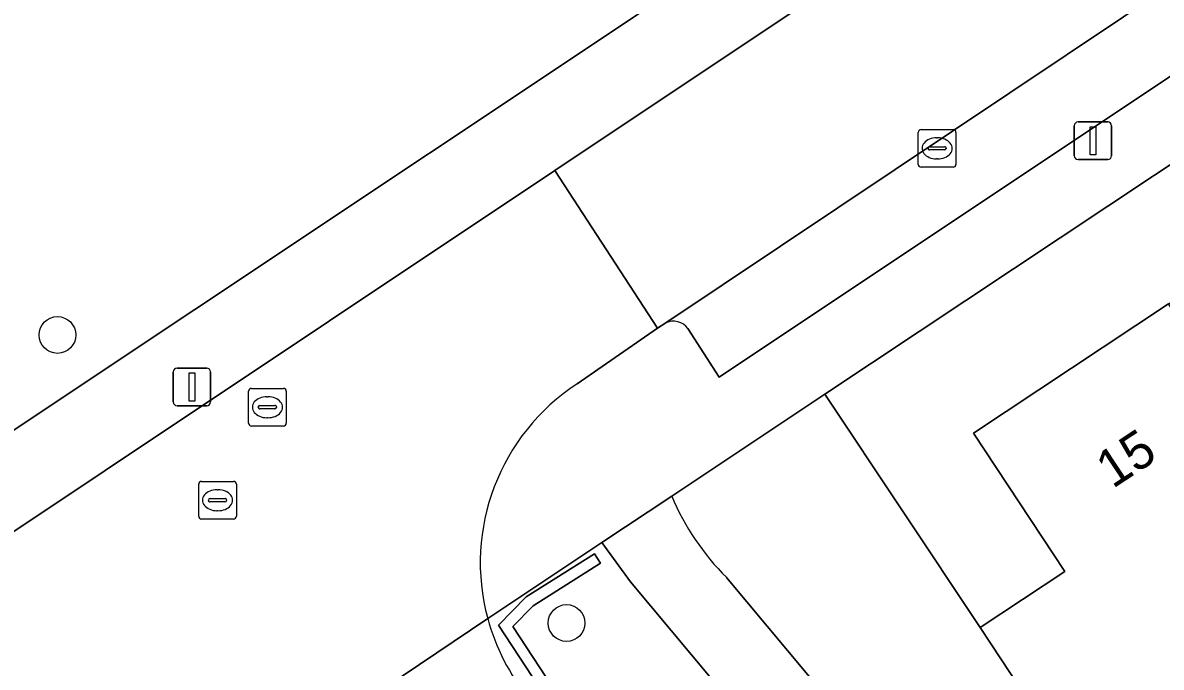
# Model space of a CAD drawing. Extents: x 158352 to 159489, y 383828 to 384603.
# Drawn here: x 158803.12 to 158833.39, y 384441.58 to 384458.72 of the extents above; entities that cross this region are included whole.
import ezdxf

# ---------------------------------------------------------------- set-up
doc = ezdxf.new("R2010")
doc.units = 0
for name, color, linetype in [('IMGEO_Boom', 7, 'Continuous'), ('IMGEO_Erf', 7, 'Continuous'), ('IMGEO_Groenvoorziening', 7, 'Continuous'), ('IMGEO_Haag', 7, 'Continuous'), ('IMGEO_Kolk', 7, 'Continuous'), ('IMGEO_Lichtmast', 7, 'Continuous'), ('IMGEO_Pand', 7, 'Continuous'), ('IMGEO_Pand_nummerreeks', 7, 'Continuous'), ('IMGEO_Parkeervlak_open', 7, 'Continuous'), ('IMGEO_Rijbaan_lokaal_open', 7, 'Continuous'), ('IMGEO_Rioolput', 7, 'Continuous'), ('IMGEO_Voetpad_gesloten', 7, 'Continuous'), ('IMGEO_Voetpad_open', 7, 'Continuous')]:
    doc.layers.add(name, color=color, linetype=linetype)

msp = doc.modelspace()

# ---------------------------------------------------------------- linework, layer by layer
at = {"layer": 'IMGEO_Boom'}
for centre in [(158804.046, 384450.417), (158817.584, 384442.755)]:
    msp.add_circle(centre, 0.489, dxfattribs=at)
at = {"layer": 'IMGEO_Erf'}
msp.add_lwpolyline([(158865.767, 384476.314), (158824.454, 384448.838), (158828.581, 384442.633), (158830.834, 384444.121), (158828.404, 384447.801), (158833.585, 384451.247), (158838.609, 384454.589), (158843.054, 384457.545), (158848.053, 384460.87), (158853.047, 384464.192)], dxfattribs=at)
at = {"layer": 'IMGEO_Groenvoorziening'}
for points in [[(158756.032, 384416.448), (158759.672, 384418.896), (158801.455, 384446.936), (158826.388, 384463.558), (158848.997, 384478.808), (158860.431, 384486.52)], [(158828.581, 384442.633), (158824.454, 384448.838), (158820.38, 384446.128)], [(158823.115, 384439.267), (158819.282, 384443.847), (158818.522, 384444.893), (158815.486, 384442.875)], [(158821.84, 384443.965), (158824.539, 384440.728)], [(158827.42, 384436.747), (158831.021, 384438.936), (158828.581, 384442.633)]]:
    msp.add_lwpolyline(points, dxfattribs=at)
for points in [[(158833.075, 384416.852), (158816.154, 384442.66), (158816.698, 384443.214), (158818.49, 384444.343), (158818.33, 384444.597), (158816.508, 384443.449), (158815.771, 384442.698), (158832.824, 384416.688)], [(158832.824, 384416.688), (158815.771, 384442.698), (158816.508, 384443.449), (158818.33, 384444.597), (158818.49, 384444.343), (158816.698, 384443.214), (158816.154, 384442.66), (158833.075, 384416.852)]]:
    msp.add_lwpolyline(points, close=True, dxfattribs=at)
for centre, radius, start, end in [((158826.516, 384448.695), 6.651, 202.7049, 225.3329), ((158820.98, 384444.365), 5.692, 195.1703, 219.3158)]:
    msp.add_arc(centre, radius, start, end, dxfattribs=at)
at = {"layer": 'IMGEO_Haag'}
msp.add_lwpolyline([(158833.075, 384416.852), (158816.154, 384442.66), (158816.698, 384443.214), (158818.49, 384444.343), (158818.33, 384444.597), (158816.508, 384443.449), (158815.771, 384442.698), (158832.824, 384416.688)], close=True, dxfattribs=at)
at = {"layer": 'IMGEO_Kolk'}
for p, q in [((158826.935, 384454.955), (158826.935, 384455.807)), ((158827.01, 384455.881), (158827.862, 384455.881)), ((158827.423, 384455.661), (158827.448, 384455.661)), ((158827.936, 384455.807), (158827.936, 384454.955)), ((158827.194, 384455.375), (158827.194, 384455.387)), ((158827.632, 384455.338), (158827.234, 384455.338)), ((158827.237, 384455.424), (158827.635, 384455.424)), ((158827.678, 384455.387), (158827.678, 384455.375)), ((158827.446, 384455.101), (158827.421, 384455.101)), ((158827.862, 384454.881), (158827.01, 384454.881))]:
    msp.add_line(p, q, dxfattribs=at)
for points in [[(158826.935, 384454.955), (158826.935, 384455.807)], [(158827.01, 384455.881), (158827.862, 384455.881)], [(158827.936, 384455.807), (158827.936, 384454.955)], [(158827.862, 384454.881), (158827.01, 384454.881)]]:
    msp.add_lwpolyline(points, dxfattribs=at)
for centre, radius, start, end in [((158827.012, 384455.805), 0.0765, 91.552, 178.448), ((158827.012, 384455.805), 0.0765, 91.552, 178.448), ((158827.86, 384455.805), 0.0765, 1.552, 88.448), ((158827.86, 384455.805), 0.0765, 1.552, 88.448), ((158827.234, 384455.384), 0.0403, 85.8775, 175.7526), ((158827.231, 384455.374), 0.0366, 178.938, 274.7102), ((158827.635, 384455.381), 0.043, 264.8664, 352.4533), ((158827.639, 384455.386), 0.0386, 1.7309, 96.639), ((158827.012, 384454.957), 0.0765, 181.552, 268.448), ((158827.012, 384454.957), 0.0765, 181.552, 268.448), ((158827.86, 384454.957), 0.0765, 271.552, 358.448), ((158827.86, 384454.957), 0.0765, 271.552, 358.448)]:
    msp.add_arc(centre, radius, start, end, dxfattribs=at)
for centre, major_axis, ratio, start_param, end_param in [((158827.422, 384455.381), (-0.387, 0.002), 0.722429, 4.712389, 7.853982), ((158827.447, 384455.381), (-0.39, 0.002), 0.717154, 1.570796, 4.712389)]:
    msp.add_ellipse(centre, major_axis=major_axis, ratio=ratio, start_param=start_param, end_param=end_param, dxfattribs=at)
at = {"layer": 'IMGEO_Lichtmast'}
for p, q in [((158831.082, 384455.183), (158831.082, 384455.983)), ((158831.082, 384455.983), (158831.082, 384455.183)), ((158831.182, 384456.083), (158831.972, 384456.083)), ((158831.972, 384456.083), (158831.182, 384456.083)), ((158832.072, 384455.983), (158832.072, 384455.183)), ((158832.072, 384455.183), (158832.072, 384455.983)), ((158831.972, 384455.083), (158831.182, 384455.083)), ((158831.182, 384455.083), (158831.972, 384455.083)), ((158807.128, 384448.634), (158807.128, 384449.434)), ((158807.128, 384449.434), (158807.128, 384448.634)), ((158807.228, 384449.534), (158808.018, 384449.534)), ((158808.018, 384449.534), (158807.228, 384449.534)), ((158808.118, 384449.434), (158808.118, 384448.634)), ((158808.118, 384448.634), (158808.118, 384449.434)), ((158808.018, 384448.534), (158807.228, 384448.534)), ((158807.228, 384448.534), (158808.018, 384448.534))]:
    msp.add_line(p, q, dxfattribs=at)
for points in [[(158831.502, 384455.958), (158831.652, 384455.958), (158831.652, 384455.208), (158831.502, 384455.208), (158831.502, 384455.958)], [(158807.548, 384449.409), (158807.698, 384449.409), (158807.698, 384448.659), (158807.548, 384448.659), (158807.548, 384449.409)]]:
    msp.add_lwpolyline(points, dxfattribs=at)
for centre, start, end in [((158831.182, 384455.983), 90, 180), ((158831.182, 384455.983), 90, 180), ((158831.972, 384455.983), 0, 90), ((158831.972, 384455.983), 360, 90), ((158831.182, 384455.183), 180, 270), ((158831.182, 384455.183), 180, 270), ((158831.972, 384455.183), 270, 0), ((158831.972, 384455.183), 270, 0), ((158807.228, 384449.434), 90, 180), ((158807.228, 384449.434), 90, 180), ((158808.018, 384449.434), 0, 90), ((158808.018, 384449.434), 360, 90), ((158807.228, 384448.634), 180, 270), ((158807.228, 384448.634), 180, 270), ((158808.018, 384448.634), 270, 0), ((158808.018, 384448.634), 270, 0)]:
    msp.add_arc(centre, 0.1, start, end, dxfattribs=at)
at = {"layer": 'IMGEO_Pand'}
msp.add_lwpolyline([(158838.492, 384443.868), (158833.585, 384451.247), (158828.404, 384447.801), (158830.834, 384444.121), (158828.581, 384442.633), (158831.021, 384438.936), (158834.013, 384440.911)], close=True, dxfattribs=at)
at = {"layer": 'IMGEO_Parkeervlak_open'}
msp.add_lwpolyline([(158820.811, 384450.589), (158821.645, 384449.296), (158863.755, 384477.4), (158862.897, 384478.725), (158862.853, 384479.261), (158820.226, 384450.737)], dxfattribs=at)
msp.add_arc((158820.429, 384450.308), 0.474, 36.3142, 115.2909, dxfattribs=at)
at = {"layer": 'IMGEO_Rijbaan_lokaal_open'}
msp.add_lwpolyline([(158817.271, 384454.789), (158820.001, 384450.597), (158820.226, 384450.737), (158862.853, 384479.261), (158860.122, 384483.398)], close=True, dxfattribs=at)
for points in [[(158817.862, 384449.116), (158820.001, 384450.597), (158817.271, 384454.789), (158799.316, 384442.816), (158802.119, 384438.683), (158804.266, 384440.088)], [(158815.486, 384442.875), (158810.938, 384439.805)], [(158810.938, 384439.805), (158815.486, 384442.875)]]:
    msp.add_lwpolyline(points, dxfattribs=at)
for centre, radius, start, end in [((158820.974, 384444.358), 5.685, 123.1898, 195.1257), ((158820.98, 384444.365), 5.692, 195.1703, 219.3158)]:
    msp.add_arc(centre, radius, start, end, dxfattribs=at)
at = {"layer": 'IMGEO_Rioolput'}
for p, q in [((158809.204, 384448.995), (158810.056, 384448.995)), ((158809.129, 384448.069), (158809.129, 384448.921)), ((158809.617, 384448.775), (158809.642, 384448.775)), ((158810.13, 384448.921), (158810.13, 384448.069)), ((158809.388, 384448.489), (158809.388, 384448.501)), ((158809.826, 384448.452), (158809.428, 384448.452)), ((158809.431, 384448.538), (158809.829, 384448.538)), ((158809.872, 384448.501), (158809.872, 384448.489)), ((158809.64, 384448.215), (158809.615, 384448.215)), ((158810.056, 384447.995), (158809.204, 384447.995)), ((158807.803, 384445.595), (158807.803, 384446.447)), ((158807.878, 384446.521), (158808.73, 384446.521)), ((158808.291, 384446.301), (158808.316, 384446.301)), ((158808.804, 384446.447), (158808.804, 384445.595)), ((158808.062, 384446.015), (158808.062, 384446.027)), ((158808.5, 384445.978), (158808.102, 384445.978)), ((158808.105, 384446.064), (158808.503, 384446.064)), ((158808.546, 384446.027), (158808.546, 384446.015)), ((158808.314, 384445.741), (158808.289, 384445.741)), ((158808.73, 384445.521), (158807.878, 384445.521))]:
    msp.add_line(p, q, dxfattribs=at)
for points in [[(158809.204, 384448.995), (158810.056, 384448.995)], [(158809.129, 384448.069), (158809.129, 384448.921)], [(158810.13, 384448.921), (158810.13, 384448.069)], [(158810.056, 384447.995), (158809.204, 384447.995)], [(158807.803, 384445.595), (158807.803, 384446.447)], [(158807.878, 384446.521), (158808.73, 384446.521)], [(158808.804, 384446.447), (158808.804, 384445.595)], [(158808.73, 384445.521), (158807.878, 384445.521)]]:
    msp.add_lwpolyline(points, dxfattribs=at)
for centre, radius, start, end in [((158809.206, 384448.919), 0.0765, 91.552, 178.448), ((158809.206, 384448.919), 0.0765, 91.552, 178.448), ((158810.054, 384448.919), 0.0765, 1.552, 88.448), ((158810.054, 384448.919), 0.0765, 1.552, 88.448), ((158809.428, 384448.498), 0.0403, 85.8775, 175.7526), ((158809.425, 384448.488), 0.0366, 178.938, 274.7102), ((158809.829, 384448.495), 0.043, 264.8664, 352.4533), ((158809.833, 384448.5), 0.0386, 1.7309, 96.639), ((158809.206, 384448.071), 0.0765, 181.552, 268.448), ((158809.206, 384448.071), 0.0765, 181.552, 268.448), ((158810.054, 384448.071), 0.0765, 271.552, 358.448), ((158810.054, 384448.071), 0.0765, 271.552, 358.448), ((158807.88, 384446.445), 0.0765, 91.552, 178.448), ((158807.88, 384446.445), 0.0765, 91.552, 178.448), ((158808.728, 384446.445), 0.0765, 1.552, 88.448), ((158808.728, 384446.445), 0.0765, 1.552, 88.448), ((158808.102, 384446.024), 0.0403, 85.8775, 175.7526), ((158808.099, 384446.014), 0.0366, 178.938, 274.7102), ((158808.503, 384446.021), 0.043, 264.8664, 352.4533), ((158808.507, 384446.026), 0.0386, 1.7309, 96.639), ((158807.88, 384445.597), 0.0765, 181.552, 268.448), ((158807.88, 384445.597), 0.0765, 181.552, 268.448), ((158808.728, 384445.597), 0.0765, 271.552, 358.448), ((158808.728, 384445.597), 0.0765, 271.552, 358.448)]:
    msp.add_arc(centre, radius, start, end, dxfattribs=at)
for centre, major_axis, ratio, start_param, end_param in [((158809.616, 384448.495), (-0.387, 0.002), 0.722429, 4.712389, 7.853982), ((158809.641, 384448.495), (-0.39, 0.002), 0.717154, 1.570796, 4.712389), ((158808.29, 384446.021), (-0.387, 0.002), 0.722429, 4.712389, 7.853982), ((158808.315, 384446.021), (-0.39, 0.002), 0.717154, 1.570796, 4.712389)]:
    msp.add_ellipse(centre, major_axis=major_axis, ratio=ratio, start_param=start_param, end_param=end_param, dxfattribs=at)
at = {"layer": 'IMGEO_Voetpad_gesloten'}
for points in [[(158820.38, 384446.128), (158818.522, 384444.893), (158819.282, 384443.847), (158823.115, 384439.267)], [(158824.539, 384440.728), (158821.84, 384443.965)]]:
    msp.add_lwpolyline(points, dxfattribs=at)
msp.add_arc((158826.516, 384448.695), 6.651, 202.7049, 225.3329, dxfattribs=at)
at = {"layer": 'IMGEO_Voetpad_open'}
for points in [[(158744.541, 384406.289), (158761.522, 384417.613), (158799.316, 384442.816), (158817.271, 384454.789), (158860.122, 384483.398), (158863.954, 384485.975), (158863.532, 384488.47), (158860.431, 384486.52), (158848.997, 384478.808), (158826.388, 384463.558), (158801.455, 384446.936), (158759.672, 384418.896), (158756.032, 384416.448), (158743.282, 384407.89)], [(158815.486, 384442.875), (158818.522, 384444.893), (158820.38, 384446.128), (158824.454, 384448.838), (158865.767, 384476.314), (158864.982, 384477.657), (158864.771, 384478.02), (158863.755, 384477.4), (158821.645, 384449.296), (158820.811, 384450.589)], [(158820.226, 384450.737), (158820.001, 384450.597), (158817.862, 384449.116)]]:
    msp.add_lwpolyline(points, dxfattribs=at)
for centre, radius, start, end in [((158820.429, 384450.308), 0.474, 36.3142, 115.2909), ((158820.974, 384444.358), 5.685, 123.1898, 195.1257)]:
    msp.add_arc(centre, radius, start, end, dxfattribs=at)

# ---------------------------------------------------------------- texts
at = {"layer": 'IMGEO_Pand_nummerreeks'}
msp.add_text('15', height=1, rotation=33.435, dxfattribs=at).set_placement((158832.102, 384446.314))

doc.saveas('drawing.dxf')
